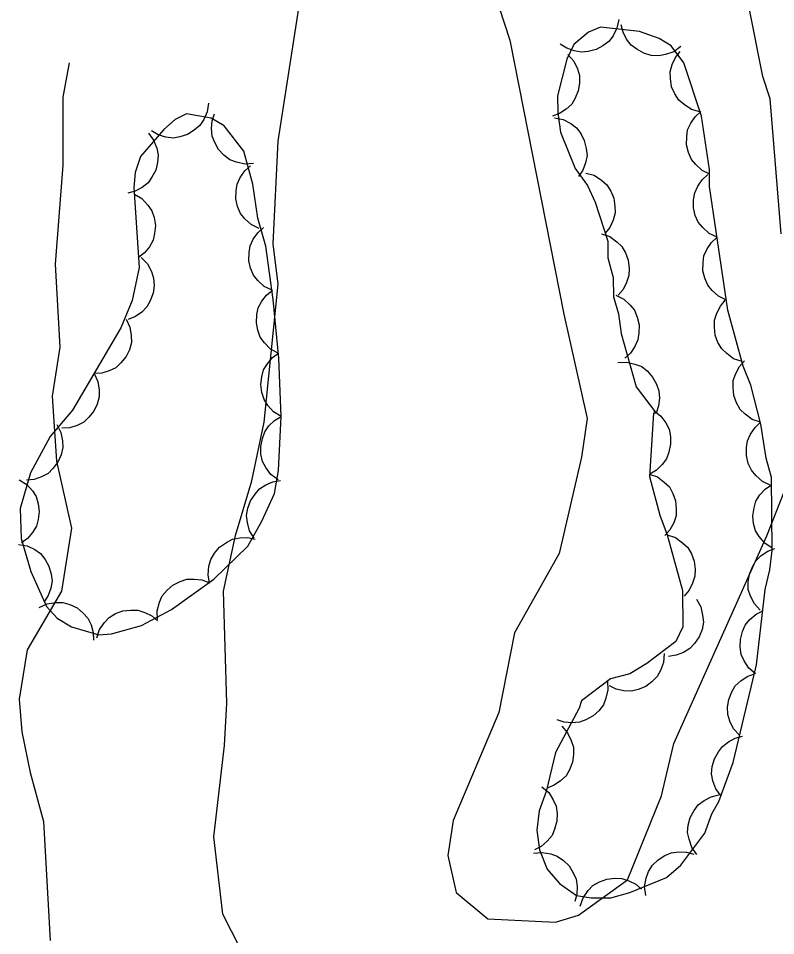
# Model space of a CAD drawing. Extents: x 282461 to 284471, y 5554090 to 5557646.
# Drawn here: x 283649.94 to 283686.09, y 5556342.56 to 5556386.38 of the extents above; entities that cross this region are included whole.
import ezdxf

# ---------------------------------------------------------------- set-up
doc = ezdxf.new("R2010")
doc.units = 0
doc.layers.add('Niveau 2', color=7, linetype='Continuous')
doc.layers.add('Niveau 44', color=7, linetype='Continuous')

msp = doc.modelspace()

# ---------------------------------------------------------------- linework, layer by layer
at = {"layer": 'Niveau 2'}
for points in [[(283686.36, 5556376.08), (283685.83, 5556382.53), (283685.48, 5556383.6), (283682.78, 5556397.21), (283682.63, 5556400.82), (283683.2, 5556404.32), (283683.27, 5556410.33), (283681.77, 5556414.12), (283681.21, 5556415.91), (283680.62, 5556419.79), (283677.34, 5556425.26), (283676.59, 5556428.12), (283676.81, 5556429.45), (283677.98, 5556431.5), (283680.08, 5556432.87), (283681.15, 5556439.72), (283681.49, 5556443.09), (283682.14, 5556446.24), (283682.08, 5556450.37), (283681.27, 5556453.92), (283681.43, 5556458.33), (283680.82, 5556461.01)], [(283671.89, 5556389.99), (283673.4, 5556385.34), (283675.99, 5556372.24), (283677.09, 5556367.26), (283676.82, 5556365.42), (283675.76, 5556360.81), (283673.62, 5556357.03), (283672.88, 5556353.21), (283670.7, 5556348.05), (283670.44, 5556346.39), (283670.84, 5556344.62), (283672.36, 5556343.36), (283675.59, 5556343.2), (283676.68, 5556343.53), (283679.03, 5556345.22), (283680.65, 5556349.24), (283681.23, 5556351.73), (283685.67, 5556361.65), (283686.57, 5556363.92)], [(283660.53, 5556341.96), (283659.71, 5556343.59), (283659.27, 5556347.27), (283659.78, 5556351.64), (283659.9, 5556353.67), (283659.73, 5556359.02), (283660.31, 5556361.67), (283661.08, 5556364.29), (283661.67, 5556367.09), (283662.34, 5556373.68), (283662.11, 5556375.6), (283662.34, 5556380.51), (283663.59, 5556388.52)], [(283652.36, 5556384.26), (283652.07, 5556382.61), (283652.06, 5556379.36), (283651.69, 5556374.64), (283651.92, 5556370.67), (283651.56, 5556368.33), (283651.76, 5556365.22), (283652.48, 5556362.02), (283652, 5556359.01), (283650.36, 5556356.21), (283649.98, 5556353.85), (283650.11, 5556352.29), (283650.51, 5556350.35), (283651.14, 5556348.01), (283651.46, 5556342.32)]]:
    msp.add_lwpolyline(points, dxfattribs=at)
at = {"layer": 'Niveau 44'}
for points in [[(283678.61, 5556386.33), (283678.52, 5556385.91), (283678.33, 5556385.55), (283678.13, 5556385.28), (283677.85, 5556385.06), (283677.52, 5556384.89), (283677.14, 5556384.8), (283676.82, 5556384.76), (283676.47, 5556384.82), (283676.12, 5556384.95), (283675.81, 5556385.15)], [(283680.39, 5556367.52), (283680.27, 5556367.52), (283680.08, 5556364.49), (283680.56, 5556362.64), (283680.92, 5556361.71), (283681.65, 5556359.05), (283681.67, 5556357.31), (283681.33, 5556356.61), (283679.95, 5556355.55), (283679.14, 5556355.07), (283678.21, 5556354.83), (283676.83, 5556353.77), (283676.72, 5556353.42), (283675.58, 5556351.31), (283675.14, 5556349.45), (283674.8, 5556348.52), (283674.69, 5556347.59), (283674.82, 5556346.66), (283675.18, 5556345.73), (283675.77, 5556345.04), (283676.59, 5556344.47), (283677.29, 5556344.36), (283678.22, 5556344.37), (283679.14, 5556344.62), (283680.88, 5556345.33), (283681.57, 5556345.92), (283682.71, 5556347.45), (283683.05, 5556348.38), (283683.39, 5556348.96), (283684.07, 5556350.83), (283685.18, 5556355.49), (283685.6, 5556359.1), (283685.82, 5556360.03), (283685.93, 5556360.96), (283685.89, 5556364.44), (283685.64, 5556365.37), (283685.39, 5556366.99), (283684.91, 5556368.85), (283684.55, 5556369.77), (283683.82, 5556372.44), (283682.94, 5556378.35), (283682.93, 5556379.16), (283682.55, 5556381.71), (283681.71, 5556384.26), (283681.11, 5556385.07), (283680.53, 5556385.41), (283679.6, 5556385.75), (283677.73, 5556385.96), (283677.16, 5556385.72), (283676.46, 5556385.13), (283676.12, 5556384.43), (283675.68, 5556382.68), (283675.69, 5556381.87), (283675.82, 5556380.94), (283676.53, 5556379.21), (283677.12, 5556378.4), (283677.48, 5556377.59), (283678.08, 5556375.74), (283678.09, 5556374.93), (283678.34, 5556374), (283678.35, 5556373.07), (283678.59, 5556372.26), (283678.72, 5556371.33), (283679.44, 5556368.78), (283680.39, 5556367.52)], [(283681.57, 5556385.03), (283681.23, 5556384.78), (283680.84, 5556384.65), (283680.52, 5556384.58), (283680.16, 5556384.61), (283679.8, 5556384.71), (283679.46, 5556384.9), (283679.2, 5556385.1), (283678.98, 5556385.38), (283678.81, 5556385.72), (283678.72, 5556386.07)], [(283676.18, 5556384.65), (283676.46, 5556384.34), (283676.63, 5556383.96), (283676.73, 5556383.65), (283676.73, 5556383.29), (283676.67, 5556382.92), (283676.52, 5556382.57), (283676.36, 5556382.28), (283676.09, 5556382.04), (283675.78, 5556381.83), (283675.44, 5556381.71)], [(283682.48, 5556381.92), (283682.07, 5556382.03), (283681.73, 5556382.26), (283681.47, 5556382.47), (283681.28, 5556382.77), (283681.13, 5556383.11), (283681.08, 5556383.5), (283681.06, 5556383.83), (283681.15, 5556384.17), (283681.31, 5556384.51), (283681.53, 5556384.8)], [(283659.02, 5556382.33), (283658.96, 5556381.91), (283658.79, 5556381.54), (283658.61, 5556381.26), (283658.34, 5556381.03), (283658.02, 5556380.83), (283657.65, 5556380.72), (283657.33, 5556380.66), (283656.98, 5556380.71), (283656.62, 5556380.82), (283656.3, 5556381)], [(283662.48, 5556367.36), (283662.37, 5556370.15), (283662.11, 5556372.94), (283661.76, 5556375.5), (283661.37, 5556376.84), (283661.14, 5556378.46), (283660.7, 5556380.04), (283659.76, 5556381.24), (283659.14, 5556381.61), (283657.96, 5556381.81), (283657.43, 5556381.55), (283656.89, 5556381.07), (283655.77, 5556379.78), (283655.51, 5556379.02), (283655.46, 5556378.3), (283655.71, 5556374.48), (283655.38, 5556372.9), (283654.84, 5556371.59), (283652.53, 5556367.66), (283651.46, 5556366.4), (283650.52, 5556364.66), (283650.03, 5556362.96), (283650.08, 5556361.53), (283650.53, 5556359.95), (283651.28, 5556358.28), (283651.8, 5556357.72), (283652.48, 5556357.31), (283653.78, 5556356.93), (283654.39, 5556356.98), (283655.82, 5556357.38), (283657.25, 5556358.14), (283659.28, 5556359.59), (283660.9, 5556361.17), (283661.57, 5556362.35), (283662.17, 5556363.68), (283662.36, 5556364.78), (283662.48, 5556367.36)], [(283661.17, 5556379.44), (283660.75, 5556379.41), (283660.35, 5556379.51), (283660.04, 5556379.62), (283659.75, 5556379.84), (283659.5, 5556380.11), (283659.32, 5556380.45), (283659.19, 5556380.75), (283659.16, 5556381.11), (283659.19, 5556381.48), (283659.3, 5556381.82)], [(283675.54, 5556381.63), (283675.95, 5556381.55), (283676.31, 5556381.35), (283676.58, 5556381.15), (283676.79, 5556380.87), (283676.96, 5556380.54), (283677.05, 5556380.16), (283677.09, 5556379.83), (283677.02, 5556379.48), (283676.89, 5556379.13), (283676.69, 5556378.83)], [(283682.96, 5556378.93), (283682.58, 5556379.11), (283682.28, 5556379.39), (283682.07, 5556379.64), (283681.93, 5556379.97), (283681.84, 5556380.33), (283681.85, 5556380.72), (283681.89, 5556381.05), (283682.04, 5556381.37), (283682.25, 5556381.68), (283682.52, 5556381.93)], [(283656.15, 5556380.89), (283656.4, 5556380.56), (283656.55, 5556380.17), (283656.62, 5556379.85), (283656.59, 5556379.49), (283656.5, 5556379.13), (283656.32, 5556378.79), (283656.13, 5556378.52), (283655.85, 5556378.3), (283655.52, 5556378.13), (283655.17, 5556378.03)], [(283661.44, 5556376.34), (283661.06, 5556376.53), (283660.76, 5556376.8), (283660.55, 5556377.06), (283660.41, 5556377.39), (283660.33, 5556377.75), (283660.34, 5556378.14), (283660.38, 5556378.46), (283660.53, 5556378.78), (283660.75, 5556379.09), (283661.02, 5556379.33)], [(283677.03, 5556378.99), (283677.43, 5556378.88), (283677.78, 5556378.65), (283678.03, 5556378.43), (283678.22, 5556378.13), (283678.37, 5556377.79), (283678.42, 5556377.41), (283678.44, 5556377.08), (283678.34, 5556376.73), (283678.18, 5556376.39), (283677.96, 5556376.11)], [(283683.3, 5556375.92), (283682.92, 5556376.1), (283682.62, 5556376.38), (283682.4, 5556376.64), (283682.26, 5556376.96), (283682.18, 5556377.33), (283682.18, 5556377.71), (283682.23, 5556378.04), (283682.38, 5556378.36), (283682.59, 5556378.67), (283682.86, 5556378.92)], [(283655.48, 5556377.98), (283655.84, 5556377.77), (283656.12, 5556377.46), (283656.31, 5556377.19), (283656.43, 5556376.86), (283656.48, 5556376.49), (283656.44, 5556376.1), (283656.38, 5556375.78), (283656.2, 5556375.47), (283655.96, 5556375.18), (283655.68, 5556374.96)], [(283662.05, 5556373.39), (283661.67, 5556373.57), (283661.37, 5556373.85), (283661.16, 5556374.11), (283661.03, 5556374.44), (283660.94, 5556374.8), (283660.96, 5556375.19), (283661, 5556375.51), (283661.15, 5556375.83), (283661.37, 5556376.14), (283661.64, 5556376.38)], [(283677.78, 5556376.08), (283678.18, 5556375.95), (283678.51, 5556375.71), (283678.75, 5556375.48), (283678.93, 5556375.17), (283679.06, 5556374.82), (283679.1, 5556374.43), (283679.09, 5556374.1), (283678.98, 5556373.76), (283678.81, 5556373.43), (283678.57, 5556373.16)], [(283683.75, 5556372.92), (283683.37, 5556373.1), (283683.06, 5556373.38), (283682.85, 5556373.63), (283682.71, 5556373.96), (283682.62, 5556374.32), (283682.63, 5556374.71), (283682.67, 5556375.04), (283682.82, 5556375.36), (283683.03, 5556375.67), (283683.3, 5556375.92)], [(283655.81, 5556374.95), (283656.1, 5556374.65), (283656.29, 5556374.29), (283656.4, 5556373.97), (283656.42, 5556373.62), (283656.38, 5556373.25), (283656.23, 5556372.89), (283656.08, 5556372.6), (283655.83, 5556372.35), (283655.53, 5556372.13), (283655.19, 5556371.99)], [(283662.35, 5556370.38), (283661.98, 5556370.58), (283661.69, 5556370.88), (283661.49, 5556371.14), (283661.37, 5556371.48), (283661.31, 5556371.84), (283661.33, 5556372.23), (283661.39, 5556372.55), (283661.56, 5556372.86), (283661.79, 5556373.16), (283662.07, 5556373.39)], [(283678.47, 5556373.15), (283678.84, 5556372.97), (283679.15, 5556372.68), (283679.36, 5556372.43), (283679.49, 5556372.1), (283679.58, 5556371.73), (283679.57, 5556371.35), (283679.52, 5556371.02), (283679.37, 5556370.7), (283679.16, 5556370.39), (283678.89, 5556370.15)], [(283684.49, 5556369.98), (283684.09, 5556370.12), (283683.76, 5556370.36), (283683.52, 5556370.59), (283683.34, 5556370.89), (283683.21, 5556371.24), (283683.17, 5556371.63), (283683.17, 5556371.96), (283683.28, 5556372.3), (283683.46, 5556372.63), (283683.69, 5556372.91)], [(283655.09, 5556372.01), (283655.27, 5556371.63), (283655.33, 5556371.23), (283655.34, 5556370.89), (283655.24, 5556370.55), (283655.08, 5556370.22), (283654.83, 5556369.92), (283654.59, 5556369.69), (283654.28, 5556369.54), (283653.92, 5556369.43), (283653.56, 5556369.41)], [(283662.48, 5556367.36), (283662.12, 5556367.58), (283661.85, 5556367.89), (283661.67, 5556368.17), (283661.56, 5556368.51), (283661.52, 5556368.88), (283661.57, 5556369.26), (283661.64, 5556369.58), (283661.83, 5556369.88), (283662.07, 5556370.17), (283662.36, 5556370.38)], [(283678.56, 5556369.94), (283678.99, 5556369.96), (283679.38, 5556369.86), (283679.7, 5556369.74), (283679.97, 5556369.52), (283680.22, 5556369.24), (283680.4, 5556368.9), (283680.52, 5556368.59), (283680.55, 5556368.24), (283680.51, 5556367.86), (283680.39, 5556367.52)], [(283685.37, 5556367.08), (283684.97, 5556367.22), (283684.64, 5556367.47), (283684.4, 5556367.7), (283684.22, 5556368.01), (283684.1, 5556368.36), (283684.07, 5556368.75), (283684.07, 5556369.08), (283684.19, 5556369.41), (283684.37, 5556369.74), (283684.61, 5556370.02)], [(283653.56, 5556369.41), (283653.74, 5556369.03), (283653.8, 5556368.62), (283653.8, 5556368.29), (283653.71, 5556367.95), (283653.55, 5556367.61), (283653.3, 5556367.32), (283653.06, 5556367.09), (283652.74, 5556366.93), (283652.39, 5556366.82), (283652.02, 5556366.8)], [(283680.28, 5556367.64), (283680.61, 5556367.38), (283680.85, 5556367.05), (283681.01, 5556366.75), (283681.08, 5556366.4), (283681.08, 5556366.03), (283681, 5556365.65), (283680.89, 5556365.34), (283680.67, 5556365.06), (283680.4, 5556364.8), (283680.09, 5556364.61)], [(283662.34, 5556364.34), (283662, 5556364.59), (283661.76, 5556364.92), (283661.6, 5556365.21), (283661.52, 5556365.56), (283661.51, 5556365.93), (283661.59, 5556366.31), (283661.7, 5556366.62), (283661.9, 5556366.91), (283662.17, 5556367.17), (283662.48, 5556367.36)], [(283685.84, 5556364.08), (283685.46, 5556364.26), (283685.15, 5556364.54), (283684.94, 5556364.8), (283684.79, 5556365.12), (283684.71, 5556365.49), (283684.71, 5556365.87), (283684.75, 5556366.2), (283684.9, 5556366.52), (283685.11, 5556366.83), (283685.38, 5556367.08)], [(283651.77, 5556366.98), (283651.97, 5556366.6), (283652.04, 5556366.2), (283652.06, 5556365.87), (283651.98, 5556365.52), (283651.83, 5556365.18), (283651.59, 5556364.88), (283651.36, 5556364.64), (283651.05, 5556364.47), (283650.7, 5556364.35), (283650.33, 5556364.32)], [(283680.05, 5556364.61), (283680.45, 5556364.47), (283680.78, 5556364.22), (283681.02, 5556363.99), (283681.19, 5556363.68), (283681.32, 5556363.33), (283681.35, 5556362.94), (283681.34, 5556362.61), (283681.23, 5556362.28), (283681.05, 5556361.95), (283680.81, 5556361.67)], [(283649.98, 5556364.34), (283650.34, 5556364.11), (283650.61, 5556363.81), (283650.79, 5556363.53), (283650.89, 5556363.19), (283650.94, 5556362.82), (283650.89, 5556362.44), (283650.81, 5556362.12), (283650.62, 5556361.81), (283650.38, 5556361.53), (283650.09, 5556361.32)], [(283661.2, 5556361.54), (283660.98, 5556361.9), (283660.88, 5556362.3), (283660.84, 5556362.63), (283660.9, 5556362.98), (283661.02, 5556363.33), (283661.24, 5556363.65), (283661.45, 5556363.9), (283661.75, 5556364.09), (283662.09, 5556364.23), (283662.45, 5556364.3)], [(283685.93, 5556361.07), (283685.58, 5556361.3), (283685.31, 5556361.62), (283685.14, 5556361.9), (283685.04, 5556362.24), (283685, 5556362.62), (283685.07, 5556363), (283685.15, 5556363.32), (283685.34, 5556363.62), (283685.59, 5556363.89), (283685.89, 5556364.1)], [(283659.07, 5556359.39), (283659, 5556359.8), (283659.04, 5556360.21), (283659.13, 5556360.53), (283659.31, 5556360.83), (283659.55, 5556361.12), (283659.87, 5556361.34), (283660.16, 5556361.49), (283660.51, 5556361.56), (283660.88, 5556361.57), (283661.24, 5556361.5)], [(283680.92, 5556361.71), (283681.32, 5556361.57), (283681.65, 5556361.33), (283681.9, 5556361.1), (283682.08, 5556360.8), (283682.21, 5556360.45), (283682.25, 5556360.06), (283682.24, 5556359.73), (283682.13, 5556359.39), (283681.96, 5556359.06), (283681.72, 5556358.78)], [(283649.94, 5556361.25), (283650.36, 5556361.18), (283650.72, 5556361), (283651, 5556360.81), (283651.22, 5556360.53), (283651.4, 5556360.21), (283651.5, 5556359.83), (283651.55, 5556359.51), (283651.49, 5556359.16), (283651.37, 5556358.81), (283651.18, 5556358.5)], [(283685.36, 5556358.1), (283685.08, 5556358.41), (283684.9, 5556358.78), (283684.79, 5556359.09), (283684.78, 5556359.45), (283684.84, 5556359.82), (283684.99, 5556360.18), (283685.15, 5556360.46), (283685.41, 5556360.71), (283685.72, 5556360.92), (283686.06, 5556361.05)], [(283656.58, 5556357.66), (283656.57, 5556358.08), (283656.68, 5556358.48), (283656.81, 5556358.79), (283657.04, 5556359.06), (283657.32, 5556359.3), (283657.67, 5556359.47), (283657.98, 5556359.58), (283658.33, 5556359.59), (283658.7, 5556359.55), (283659.04, 5556359.42)], [(283650.94, 5556358.24), (283651.32, 5556358.41), (283651.73, 5556358.47), (283652.06, 5556358.47), (283652.4, 5556358.37), (283652.74, 5556358.21), (283653.03, 5556357.96), (283653.26, 5556357.72), (283653.41, 5556357.4), (283653.51, 5556357.04), (283653.53, 5556356.68)], [(283682.31, 5556358.63), (283682.52, 5556358.26), (283682.61, 5556357.86), (283682.65, 5556357.53), (283682.58, 5556357.18), (283682.44, 5556356.83), (283682.22, 5556356.51), (283682, 5556356.27), (283681.69, 5556356.09), (283681.34, 5556355.95), (283680.98, 5556355.9)], [(283653.68, 5556356.78), (283653.81, 5556357.18), (283654.05, 5556357.51), (283654.28, 5556357.76), (283654.58, 5556357.94), (283654.93, 5556358.07), (283655.31, 5556358.11), (283655.64, 5556358.11), (283655.98, 5556358), (283656.31, 5556357.83), (283656.59, 5556357.6)], [(283685.13, 5556355.06), (283684.81, 5556355.34), (283684.59, 5556355.68), (283684.45, 5556355.99), (283684.4, 5556356.34), (283684.41, 5556356.71), (283684.52, 5556357.09), (283684.64, 5556357.39), (283684.87, 5556357.66), (283685.16, 5556357.91), (283685.48, 5556358.07)], [(283680.77, 5556356.03), (283680.74, 5556355.61), (283680.6, 5556355.23), (283680.44, 5556354.93), (283680.19, 5556354.68), (283679.89, 5556354.46), (283679.53, 5556354.32), (283679.21, 5556354.24), (283678.85, 5556354.25), (283678.48, 5556354.33), (283678.16, 5556354.49)], [(283684.38, 5556352.12), (283684.09, 5556352.43), (283683.91, 5556352.8), (283683.81, 5556353.12), (283683.8, 5556353.47), (283683.86, 5556353.84), (283684.01, 5556354.2), (283684.17, 5556354.49), (283684.43, 5556354.73), (283684.74, 5556354.94), (283685.08, 5556355.07)], [(283678.06, 5556354.72), (283678.09, 5556354.3), (283677.99, 5556353.9), (283677.87, 5556353.58), (283677.66, 5556353.3), (283677.38, 5556353.05), (283677.04, 5556352.87), (283676.73, 5556352.75), (283676.38, 5556352.72), (283676, 5556352.76), (283675.66, 5556352.87)], [(283675.88, 5556352.56), (283676.16, 5556352.25), (283676.34, 5556351.88), (283676.44, 5556351.56), (283676.45, 5556351.21), (283676.4, 5556350.84), (283676.25, 5556350.48), (283676.09, 5556350.19), (283675.83, 5556349.95), (283675.52, 5556349.74), (283675.18, 5556349.61)], [(283683.49, 5556349.22), (283683.24, 5556349.57), (283683.1, 5556349.96), (283683.04, 5556350.28), (283683.07, 5556350.64), (283683.17, 5556351), (283683.36, 5556351.34), (283683.55, 5556351.6), (283683.84, 5556351.82), (283684.17, 5556351.99), (283684.52, 5556352.08)], [(283674.94, 5556349.67), (283675.26, 5556349.39), (283675.47, 5556349.04), (283675.61, 5556348.74), (283675.66, 5556348.39), (283675.65, 5556348.02), (283675.54, 5556347.64), (283675.42, 5556347.34), (283675.19, 5556347.07), (283674.9, 5556346.82), (283674.58, 5556346.66)], [(283682.34, 5556346.43), (283682.09, 5556346.77), (283681.96, 5556347.16), (283681.89, 5556347.49), (283681.92, 5556347.84), (283682.02, 5556348.2), (283682.21, 5556348.54), (283682.4, 5556348.81), (283682.69, 5556349.02), (283683.02, 5556349.19), (283683.38, 5556349.28)], [(283674.53, 5556346.49), (283674.95, 5556346.53), (283675.36, 5556346.46), (283675.67, 5556346.36), (283675.97, 5556346.15), (283676.23, 5556345.89), (283676.43, 5556345.56), (283676.57, 5556345.26), (283676.62, 5556344.91), (283676.6, 5556344.53), (283676.5, 5556344.18)], [(283679.89, 5556344.48), (283679.84, 5556344.9), (283679.91, 5556345.3), (283680.02, 5556345.62), (283680.22, 5556345.92), (283680.48, 5556346.18), (283680.81, 5556346.38), (283681.11, 5556346.52), (283681.47, 5556346.56), (283681.84, 5556346.55), (283682.19, 5556346.45)], [(283676.77, 5556343.97), (283676.9, 5556344.37), (283677.14, 5556344.71), (283677.37, 5556344.95), (283677.68, 5556345.13), (283678.03, 5556345.26), (283678.42, 5556345.3), (283678.75, 5556345.29), (283679.08, 5556345.18), (283679.42, 5556345.01), (283679.69, 5556344.77)]]:
    msp.add_lwpolyline(points, dxfattribs=at)

doc.saveas('drawing.dxf')
